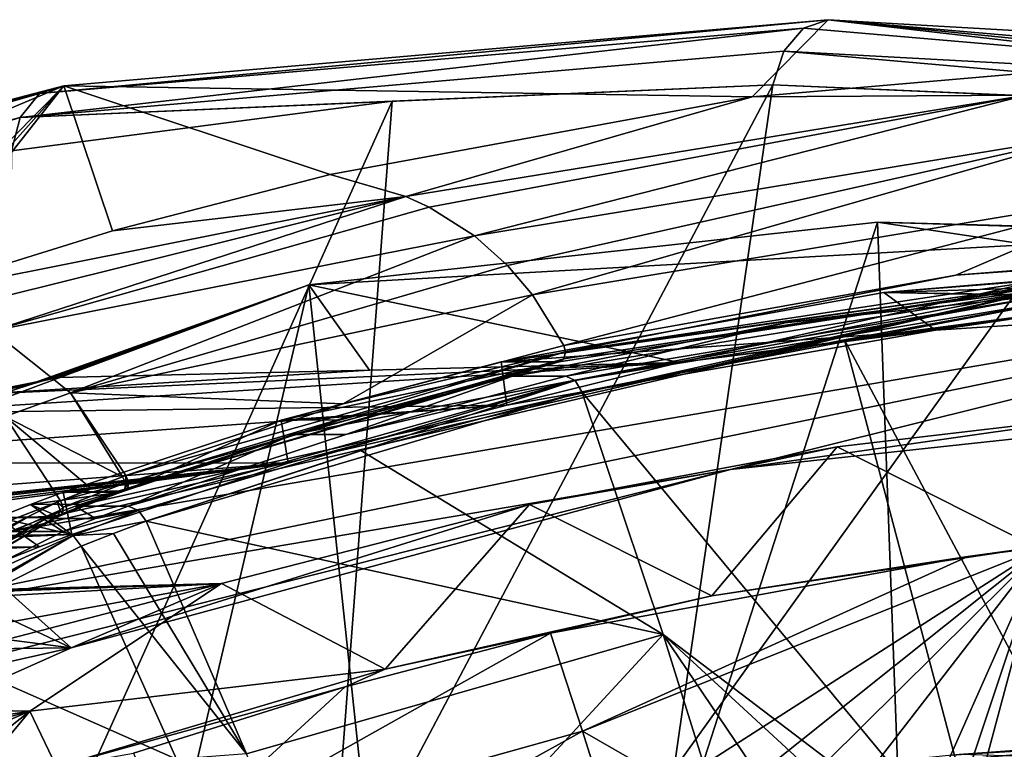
# Model space of a CAD drawing. Header units: metres. Extents: x -150 to 307, y -550 to 84.
# Tile 957 of 1056: x 192 to 206, y 50 to 60. Entities that reach past the tile are written whole.
import ezdxf

# ---------------------------------------------------------------- set-up
doc = ezdxf.new("R2010")
doc.units = ezdxf.units.M
doc.layers.add('solid_26006363', color=7, linetype='CONTINUOUS')

msp = doc.modelspace()

# ---------------------------------------------------------------- linework, layer by layer
at = {"layer": 'solid_26006363'}
for points in [[(192.669952, 58.950043, 903.327148), (203.483978, 59.877682, 912.98584), (203.837082, 59.996643, 912.589355)], [(193.016647, 59.061905, 902.948547), (192.669952, 58.950043, 903.327148), (203.837082, 59.996643, 912.589355)], [(193.016647, 59.061905, 902.948547), (203.837082, 59.996643, 912.589355), (202.761154, 58.902634, 896.838501)], [(203.837082, 59.996643, 912.589355), (208.761765, 59.423676, 902.184814), (202.761154, 58.902634, 896.838501)], [(214.31427, 58.947582, 922.606079), (203.837082, 59.996643, 912.589355), (203.483978, 59.877682, 912.98584)], [(203.837082, 59.996643, 912.589355), (214.783234, 59.366077, 907.549744), (208.761765, 59.423676, 902.184814)], [(214.664886, 59.060265, 922.226379), (214.783234, 59.366077, 907.549744), (203.837082, 59.996643, 912.589355)], [(214.31427, 58.947582, 922.606079), (214.664886, 59.060265, 922.226379), (203.837082, 59.996643, 912.589355)], [(192.397675, 58.610069, 903.66687), (203.20871, 59.549023, 913.294922), (203.483978, 59.877682, 912.98584)], [(192.669952, 58.950043, 903.327148), (192.397675, 58.610069, 903.66687), (203.483978, 59.877682, 912.98584)], [(214.31427, 58.947582, 922.606079), (203.483978, 59.877682, 912.98584), (203.20871, 59.549023, 913.294922)], [(192.397675, 58.610069, 903.66687), (203.054138, 59.075222, 913.468384), (203.20871, 59.549023, 913.294922)], [(213.99556, 58.604271, 922.904968), (203.20871, 59.549023, 913.294922), (203.054138, 59.075222, 913.468384)], [(213.99556, 58.604271, 922.904968), (214.31427, 58.947582, 922.606079), (203.20871, 59.549023, 913.294922)], [(206.639542, 58.927753, 898.172363), (202.761154, 58.902634, 896.838501), (208.761765, 59.423676, 902.184814)], [(193.016647, 59.061905, 902.948547), (182.389755, 56.283562, 893.479919), (182.059982, 56.169926, 893.884155)], [(193.016647, 59.061905, 902.948547), (182.059982, 56.169926, 893.884155), (192.669952, 58.950043, 903.327148)], [(193.016647, 59.061905, 902.948547), (186.065781, 56.124882, 889.351563), (182.389755, 56.283562, 893.479919)], [(193.016647, 59.061905, 902.948547), (189.735703, 55.739052, 885.233093), (186.065781, 56.124882, 889.351563)], [(193.016647, 59.061905, 902.948547), (190.193298, 55.899086, 885.640808), (189.735703, 55.739052, 885.233093)], [(193.016647, 59.061905, 902.948547), (190.65184, 56.055744, 886.049377), (190.193298, 55.899086, 885.640808)], [(193.016647, 59.061905, 902.948547), (193.701553, 57.004822, 888.766541), (190.65184, 56.055744, 886.049377)], [(192.397675, 58.610069, 903.66687), (197.662354, 58.84227, 908.665771), (203.054138, 59.075222, 913.468384)], [(193.016647, 59.061905, 902.948547), (202.761154, 58.902634, 896.838501), (196.784378, 57.802505, 891.513367)], [(193.016647, 59.061905, 902.948547), (196.784378, 57.802505, 891.513367), (193.701553, 57.004822, 888.766541)], [(196.779678, 47.213314, 911.235229), (203.054138, 59.075222, 913.468384), (197.662354, 58.84227, 908.665771)], [(196.779678, 47.213314, 911.235229), (201.651764, 49.373913, 915.042419), (203.054138, 59.075222, 913.468384)], [(201.651764, 49.373913, 915.042419), (208.437134, 58.836773, 918.261963), (203.054138, 59.075222, 913.468384)], [(208.437134, 58.836773, 918.261963), (213.99556, 58.604271, 922.904968), (203.054138, 59.075222, 913.468384)], [(192.669952, 58.950043, 903.327148), (182.059982, 56.169926, 893.884155), (181.838654, 55.848572, 894.248901)], [(192.669952, 58.950043, 903.327148), (181.838654, 55.848572, 894.248901), (192.397675, 58.610069, 903.66687)], [(192.169586, 46.631737, 907.135315), (197.662354, 58.84227, 908.665771), (192.274185, 58.140175, 903.865295)], [(192.169586, 46.631737, 907.135315), (196.779678, 47.213314, 911.235229), (197.662354, 58.84227, 908.665771)], [(192.397675, 58.610069, 903.66687), (192.274185, 58.140175, 903.865295), (197.662354, 58.84227, 908.665771)], [(197.854462, 57.494232, 890.34552), (196.784378, 57.802505, 891.513367), (202.761154, 58.902634, 896.838501)], [(206.639542, 58.927753, 898.172363), (197.854462, 57.494232, 890.34552), (202.761154, 58.902634, 896.838501)], [(198.185181, 57.340389, 889.987244), (197.854462, 57.494232, 890.34552), (206.639542, 58.927753, 898.172363)], [(198.82811, 56.933594, 889.295288), (198.185181, 57.340389, 889.987244), (206.639542, 58.927753, 898.172363)], [(207.580856, 58.377411, 897.151794), (198.82811, 56.933594, 889.295288), (206.639542, 58.927753, 898.172363)], [(201.651764, 49.373913, 915.042419), (206.086868, 47.236534, 919.437012), (208.437134, 58.836773, 918.261963)], [(206.086868, 47.236534, 919.437012), (213.803116, 58.13298, 923.036865), (208.437134, 58.836773, 918.261963)], [(192.397675, 58.610069, 903.66687), (181.838654, 55.848572, 894.248901), (181.768753, 55.383377, 894.500671)], [(186.98761, 56.987125, 899.153137), (192.397675, 58.610069, 903.66687), (181.768753, 55.383377, 894.500671)], [(186.98761, 56.987125, 899.153137), (192.274185, 58.140175, 903.865295), (192.397675, 58.610069, 903.66687)], [(199.294556, 56.517525, 888.798218), (198.82811, 56.933594, 889.295288), (207.580856, 58.377411, 897.151794)], [(199.64856, 56.100937, 888.424927), (199.294556, 56.517525, 888.798218), (207.580856, 58.377411, 897.151794)], [(208.374557, 57.551178, 896.30603), (199.64856, 56.100937, 888.424927), (207.580856, 58.377411, 897.151794)], [(206.086868, 47.236534, 919.437012), (210.785965, 46.683491, 923.515747), (213.803116, 58.13298, 923.036865)], [(193.701553, 57.004822, 888.766541), (196.784378, 57.802505, 891.513367), (197.854462, 57.494232, 890.34552)], [(190.65184, 56.055744, 886.049377), (193.701553, 57.004822, 888.766541), (197.854462, 57.494232, 890.34552)], [(191.356979, 55.877708, 885.260132), (190.65184, 56.055744, 886.049377), (197.854462, 57.494232, 890.34552)], [(192.005356, 55.588802, 884.536072), (191.356979, 55.877708, 885.260132), (197.854462, 57.494232, 890.34552)], [(192.005356, 55.588802, 884.536072), (197.854462, 57.494232, 890.34552), (198.185181, 57.340389, 889.987244)], [(200.094833, 55.383251, 887.961975), (199.64856, 56.100937, 888.424927), (208.374557, 57.551178, 896.30603)], [(205.643051, 56.377514, 892.892883), (200.094833, 55.383251, 887.961975), (208.374557, 57.551178, 896.30603)], [(211.344269, 56.832142, 897.972351), (205.643051, 56.377514, 892.892883), (208.374557, 57.551178, 896.30603)], [(192.005356, 55.588802, 884.536072), (198.185181, 57.340389, 889.987244), (198.82811, 56.933594, 889.295288)], [(204.535141, 57.130486, 912.7276), (196.485336, 56.242718, 905.555481), (209.821411, 56.985634, 899.5)], [(198.41069, 38.132439, 912.562683), (196.485336, 56.242718, 905.555481), (204.535141, 57.130486, 912.7276)], [(205.239792, 37.984932, 918.647217), (198.41069, 38.132439, 912.562683), (204.535141, 57.130486, 912.7276)], [(204.535141, 57.130486, 912.7276), (209.821411, 56.985634, 899.5), (218.025864, 56.721851, 906.809875)], [(212.915314, 55.872066, 920.194031), (204.535141, 57.130486, 912.7276), (218.025864, 56.721851, 906.809875)], [(205.239792, 37.984932, 918.647217), (204.535141, 57.130486, 912.7276), (212.915314, 55.872066, 920.194031)], [(193.109024, 54.713902, 883.308289), (192.005356, 55.588802, 884.536072), (198.82811, 56.933594, 889.295288)], [(193.109024, 54.713902, 883.308289), (198.82811, 56.933594, 889.295288), (199.294556, 56.517525, 888.798218)], [(196.485336, 56.242718, 905.555481), (201.730942, 55.140305, 892.291626), (209.821411, 56.985634, 899.5)], [(206.387863, 55.749027, 896.23407), (209.821411, 56.985634, 899.5), (201.730942, 55.140305, 892.291626)], [(208.881088, 56.610233, 895.739319), (205.643051, 56.377514, 892.892883), (211.344269, 56.832142, 897.972351)], [(208.881088, 56.610233, 895.739319), (200.117935, 55.290985, 887.945007), (205.643051, 56.377514, 892.892883)], [(208.844681, 56.510513, 895.772888), (200.117935, 55.290985, 887.945007), (208.881088, 56.610233, 895.739319)], [(193.109024, 54.713902, 883.308289), (199.294556, 56.517525, 888.798218), (199.64856, 56.100937, 888.424927)], [(200.092438, 55.195469, 887.981995), (208.844681, 56.510513, 895.772888), (208.302536, 56.440678, 895.412659)], [(200.117935, 55.290985, 887.945007), (208.844681, 56.510513, 895.772888), (200.092438, 55.195469, 887.981995)], [(204.621414, 56.134838, 893.793396), (210.326813, 56.583618, 898.87677), (216.248947, 56.494274, 904.153198)], [(208.302536, 56.440678, 895.412659), (210.326813, 56.583618, 898.87677), (204.621414, 56.134838, 893.793396)], [(204.621414, 56.134838, 893.793396), (216.248947, 56.494274, 904.153198), (222.050934, 55.868683, 909.322571)], [(189.66571, 51.457458, 880.200195), (213.651062, 56.418552, 901.570496), (192.255951, 52.74929, 882.507996)], [(202.452393, 53.623978, 891.592773), (213.651062, 56.418552, 901.570496), (189.66571, 51.457458, 880.200195)], [(192.255951, 52.74929, 882.507996), (213.651062, 56.418552, 901.570496), (206.927429, 56.174351, 895.579895)], [(208.302536, 56.440678, 895.412659), (204.621414, 56.134838, 893.793396), (199.208237, 55.150391, 888.970459)], [(208.302536, 56.440678, 895.412659), (199.208237, 55.150391, 888.970459), (200.026932, 55.151398, 888.051331)], [(200.092438, 55.195469, 887.981995), (208.302536, 56.440678, 895.412659), (200.026932, 55.151398, 888.051331)], [(200.117935, 55.290985, 887.945007), (200.094833, 55.383251, 887.961975), (205.643051, 56.377514, 892.892883)], [(211.943283, 54.649788, 900.048889), (213.651062, 56.418552, 901.570496), (202.452393, 53.623978, 891.592773)], [(196.485336, 56.242718, 905.555481), (188.749039, 53.36142, 898.662659), (192.043167, 54.661694, 900.66449)], [(191.749893, 36.108906, 906.628174), (188.749039, 53.36142, 898.662659), (196.485336, 56.242718, 905.555481)], [(198.41069, 38.132439, 912.562683), (191.749893, 36.108906, 906.628174), (196.485336, 56.242718, 905.555481)], [(196.485336, 56.242718, 905.555481), (192.043167, 54.661694, 900.66449), (192.312531, 54.754864, 900.827332)], [(196.485336, 56.242718, 905.555481), (192.312531, 54.754864, 900.827332), (192.528442, 54.82476, 900.940308)], [(196.485336, 56.242718, 905.555481), (192.528442, 54.82476, 900.940308), (192.70163, 54.876289, 901.011597)], [(196.485336, 56.242718, 905.555481), (192.70163, 54.876289, 901.011597), (192.840958, 54.912308, 901.042786)], [(196.485336, 56.242718, 905.555481), (192.840958, 54.912308, 901.042786), (192.9422, 54.92894, 901.016296)], [(196.485336, 56.242718, 905.555481), (192.9422, 54.92894, 901.016296), (197.340057, 55.035049, 896.644775)], [(197.340057, 55.035049, 896.644775), (201.730942, 55.140305, 892.291626), (196.485336, 56.242718, 905.555481)], [(192.715347, 52.932644, 882.917297), (192.255951, 52.74929, 882.507996), (206.927429, 56.174351, 895.579895)], [(192.715347, 52.932644, 882.917297), (206.927429, 56.174351, 895.579895), (193.176941, 53.105843, 883.328552)], [(193.109024, 54.713902, 883.308289), (199.64856, 56.100937, 888.424927), (196.969421, 54.555531, 885.179199)], [(196.256149, 54.120464, 886.072083), (193.176941, 53.105843, 883.328552), (206.927429, 56.174351, 895.579895)], [(196.256149, 54.120464, 886.072083), (206.927429, 56.174351, 895.579895), (199.366516, 54.947289, 888.843323)], [(196.969421, 54.555531, 885.179199), (199.64856, 56.100937, 888.424927), (200.094833, 55.383251, 887.961975)], [(199.208237, 55.150391, 888.970459), (204.621414, 56.134838, 893.793396), (205.353394, 55.600716, 894.445618)], [(203.227692, 55.702522, 892.283508), (199.366516, 54.947289, 888.843323), (206.927429, 56.174351, 895.579895)], [(203.227692, 55.702522, 892.283508), (207.047882, 56.10754, 894.172119), (200.121384, 54.947773, 888.006592)], [(200.2547, 54.884628, 887.881226), (200.121384, 54.947773, 888.006592), (207.047882, 56.10754, 894.172119)], [(207.36496, 56.065018, 894.212219), (200.2547, 54.884628, 887.881226), (207.047882, 56.10754, 894.172119)], [(207.36496, 56.065018, 894.212219), (200.350494, 54.727318, 887.822876), (200.2547, 54.884628, 887.881226)], [(207.36496, 56.065018, 894.212219), (204.065338, 55.461704, 891.131287), (200.350494, 54.727318, 887.822876)], [(203.227692, 55.702522, 892.283508), (206.927429, 56.174351, 895.579895), (207.047882, 56.10754, 894.172119)], [(207.36496, 56.065018, 894.212219), (207.468201, 55.90892, 894.161926), (204.065338, 55.461704, 891.131287)], [(204.621414, 56.134838, 893.793396), (211.504074, 55.997772, 899.925659), (205.353394, 55.600716, 894.445618)], [(204.621414, 56.134838, 893.793396), (212.40004, 56.002773, 900.723938), (211.504074, 55.997772, 899.925659)], [(204.621414, 56.134838, 893.793396), (212.959976, 55.999172, 901.222839), (212.40004, 56.002773, 900.723938)], [(204.621414, 56.134838, 893.793396), (222.050934, 55.868683, 909.322571), (212.959976, 55.999172, 901.222839)], [(210.369186, 43.635254, 892.676941), (204.065338, 55.461704, 891.131287), (207.468201, 55.90892, 894.161926)], [(206.387863, 55.749027, 896.23407), (205.353394, 55.600716, 894.445618), (211.504074, 55.997772, 899.925659)], [(211.848404, 35.674782, 924.535278), (205.239792, 37.984932, 918.647217), (212.915314, 55.872066, 920.194031)], [(203.227692, 55.702522, 892.283508), (200.121384, 54.947773, 888.006592), (199.366516, 54.947289, 888.843323)], [(206.387863, 55.749027, 896.23407), (201.730942, 55.140305, 892.291626), (205.353394, 55.600716, 894.445618)], [(192.182861, 54.376923, 882.491455), (192.005356, 55.588802, 884.536072), (193.109024, 54.713902, 883.308289)], [(199.208237, 55.150391, 888.970459), (205.353394, 55.600716, 894.445618), (199.28801, 54.538765, 889.041565)], [(201.730942, 55.140305, 892.291626), (199.28801, 54.538765, 889.041565), (205.353394, 55.600716, 894.445618)], [(196.969421, 54.555531, 885.179199), (200.094833, 55.383251, 887.961975), (200.117935, 55.290985, 887.945007)], [(206.09552, 47.792999, 890.293213), (200.350494, 54.727318, 887.822876), (204.065338, 55.461704, 891.131287)], [(210.369186, 43.635254, 892.676941), (206.09552, 47.792999, 890.293213), (204.065338, 55.461704, 891.131287)], [(196.969421, 54.555531, 885.179199), (200.117935, 55.290985, 887.945007), (193.894791, 53.541183, 882.44043)], [(193.932053, 53.447758, 882.436829), (193.894791, 53.541183, 882.44043), (200.117935, 55.290985, 887.945007)], [(193.932053, 53.447758, 882.436829), (200.117935, 55.290985, 887.945007), (200.092438, 55.195469, 887.981995)], [(190.551086, 54.425762, 898.877319), (199.28801, 54.538765, 889.041565), (201.730942, 55.140305, 892.291626)], [(191.73819, 54.689648, 899.939392), (190.551086, 54.425762, 898.877319), (201.730942, 55.140305, 892.291626)], [(191.73819, 54.689648, 899.939392), (201.730942, 55.140305, 892.291626), (197.340057, 55.035049, 896.644775)], [(193.920074, 53.360683, 882.485779), (200.092438, 55.195469, 887.981995), (200.026932, 55.151398, 888.051331)], [(193.920074, 53.360683, 882.485779), (193.932053, 53.447758, 882.436829), (200.092438, 55.195469, 887.981995)], [(193.920074, 53.360683, 882.485779), (200.026932, 55.151398, 888.051331), (196.930069, 54.330509, 885.292114)], [(200.026932, 55.151398, 888.051331), (199.208237, 55.150391, 888.970459), (196.090805, 54.324486, 886.192932)], [(196.930069, 54.330509, 885.292114), (200.026932, 55.151398, 888.051331), (196.090805, 54.324486, 886.192932)], [(196.090805, 54.324486, 886.192932), (199.208237, 55.150391, 888.970459), (199.28801, 54.538765, 889.041565)], [(191.73819, 54.689648, 899.939392), (197.340057, 55.035049, 896.644775), (192.9422, 54.92894, 901.016296)], [(191.73819, 54.689648, 899.939392), (192.9422, 54.92894, 901.016296), (192.840958, 54.912308, 901.042786)], [(196.256149, 54.120464, 886.072083), (199.366516, 54.947289, 888.843323), (197.008377, 54.121048, 885.232971)], [(197.008377, 54.121048, 885.232971), (199.366516, 54.947289, 888.843323), (200.121384, 54.947773, 888.006592)], [(200.2547, 54.884628, 887.881226), (197.008377, 54.121048, 885.232971), (200.121384, 54.947773, 888.006592)], [(190.551086, 54.425762, 898.877319), (192.840958, 54.912308, 901.042786), (192.70163, 54.876289, 901.011597)], [(191.73819, 54.689648, 899.939392), (192.840958, 54.912308, 901.042786), (190.551086, 54.425762, 898.877319)], [(190.551086, 54.425762, 898.877319), (192.70163, 54.876289, 901.011597), (192.528442, 54.82476, 900.940308)], [(190.551086, 54.425762, 898.877319), (192.528442, 54.82476, 900.940308), (192.312531, 54.754864, 900.827332)], [(200.2547, 54.884628, 887.881226), (193.92659, 53.105785, 882.487183), (197.008377, 54.121048, 885.232971)], [(200.2547, 54.884628, 887.881226), (194.069885, 53.046391, 882.373535), (193.92659, 53.105785, 882.487183)], [(200.2547, 54.884628, 887.881226), (194.182663, 52.895802, 882.331299), (194.069885, 53.046391, 882.373535)], [(200.2547, 54.884628, 887.881226), (200.350494, 54.727318, 887.822876), (194.182663, 52.895802, 882.331299)], [(192.182861, 54.376923, 882.491455), (193.109024, 54.713902, 883.308289), (193.84404, 53.523243, 882.395691)], [(193.109024, 54.713902, 883.308289), (196.969421, 54.555531, 885.179199), (193.894791, 53.541183, 882.44043)], [(193.84404, 53.523243, 882.395691), (193.109024, 54.713902, 883.308289), (193.894791, 53.541183, 882.44043)], [(197.220886, 53.896748, 885.036438), (194.182663, 52.895802, 882.331299), (200.350494, 54.727318, 887.822876)], [(201.500198, 51.290894, 887.610718), (197.220886, 53.896748, 885.036438), (200.350494, 54.727318, 887.822876)], [(206.09552, 47.792999, 890.293213), (201.500198, 51.290894, 887.610718), (200.350494, 54.727318, 887.822876)], [(211.943283, 54.649788, 900.048889), (202.452393, 53.623978, 891.592773), (208.29985, 54.459114, 897.458313)], [(187.861526, 53.72226, 896.475891), (196.191925, 53.716846, 886.28302), (199.28801, 54.538765, 889.041565)], [(187.861526, 53.72226, 896.475891), (199.28801, 54.538765, 889.041565), (190.551086, 54.425762, 898.877319)], [(196.090805, 54.324486, 886.192932), (199.28801, 54.538765, 889.041565), (196.191925, 53.716846, 886.28302)], [(187.460907, 51.040348, 877.563599), (192.182861, 54.376923, 882.491455), (192.968933, 53.184444, 881.616455)], [(192.182861, 54.376923, 882.491455), (193.402405, 53.357357, 882.002563), (192.968933, 53.184444, 881.616455)], [(192.182861, 54.376923, 882.491455), (193.84404, 53.523243, 882.395691), (193.402405, 53.357357, 882.002563)], [(202.452393, 53.623978, 891.592773), (203.961823, 53.946987, 893.737854), (208.29985, 54.459114, 897.458313)], [(208.29985, 54.459114, 897.458313), (203.961823, 53.946987, 893.737854), (206.776672, 52.525917, 895.626892)], [(193.005585, 53.304348, 883.444092), (196.090805, 54.324486, 886.192932), (196.191925, 53.716846, 886.28302)], [(193.880371, 53.324615, 882.574951), (196.090805, 54.324486, 886.192932), (193.005585, 53.304348, 883.444092)], [(193.880371, 53.324615, 882.574951), (196.930069, 54.330509, 885.292114), (196.090805, 54.324486, 886.192932)], [(193.920074, 53.360683, 882.485779), (196.930069, 54.330509, 885.292114), (193.880371, 53.324615, 882.574951)], [(196.256149, 54.120464, 886.072083), (193.92659, 53.105785, 882.487183), (193.176941, 53.105843, 883.328552)], [(196.256149, 54.120464, 886.072083), (197.008377, 54.121048, 885.232971), (193.92659, 53.105785, 882.487183)], [(203.961823, 53.946987, 893.737854), (199.606659, 53.130421, 890.087524), (202.188843, 51.837917, 891.742432)], [(202.452393, 53.623978, 891.592773), (199.606659, 53.130421, 890.087524), (203.961823, 53.946987, 893.737854)], [(203.961823, 53.946987, 893.737854), (202.188843, 51.837917, 891.742432), (206.776672, 52.525917, 895.626892)], [(201.500198, 51.290894, 887.610718), (194.182663, 52.895802, 882.331299), (197.220886, 53.896748, 885.036438)], [(187.861526, 53.72226, 896.475891), (185.192078, 52.874588, 894.098755), (196.191925, 53.716846, 886.28302)], [(188.597519, 52.915615, 890.245972), (196.191925, 53.716846, 886.28302), (185.192078, 52.874588, 894.098755)], [(188.011169, 52.639198, 889.321777), (193.127518, 52.704132, 883.552734), (196.191925, 53.716846, 886.28302)], [(188.292801, 52.740868, 889.572693), (188.011169, 52.639198, 889.321777), (196.191925, 53.716846, 886.28302)], [(188.574783, 52.84074, 889.823914), (188.292801, 52.740868, 889.572693), (196.191925, 53.716846, 886.28302)], [(188.673187, 52.895042, 890.03064), (188.574783, 52.84074, 889.823914), (196.191925, 53.716846, 886.28302)], [(188.597519, 52.915615, 890.245972), (188.673187, 52.895042, 890.03064), (196.191925, 53.716846, 886.28302)], [(193.005585, 53.304348, 883.444092), (196.191925, 53.716846, 886.28302), (193.127518, 52.704132, 883.552734)], [(202.452393, 53.623978, 891.592773), (189.66571, 51.457458, 880.200195), (187.203491, 49.775478, 878.006409)], [(202.452393, 53.623978, 891.592773), (187.203491, 49.775478, 878.006409), (193.118988, 51.102604, 883.276917)], [(202.452393, 53.623978, 891.592773), (193.118988, 51.102604, 883.276917), (199.606659, 53.130421, 890.087524)], [(193.888, 53.435307, 882.397217), (193.84404, 53.523243, 882.395691), (193.894791, 53.541183, 882.44043)], [(193.888, 53.435307, 882.397217), (193.894791, 53.541183, 882.44043), (193.932053, 53.447758, 882.436829)], [(193.84404, 53.523243, 882.395691), (192.968933, 53.184444, 881.616455), (193.402405, 53.357357, 882.002563)], [(193.888, 53.435307, 882.397217), (192.968933, 53.184444, 881.616455), (193.84404, 53.523243, 882.395691)], [(193.888, 53.435307, 882.397217), (193.007553, 53.090588, 881.613586), (192.968933, 53.184444, 881.616455)], [(193.888, 53.435307, 882.397217), (193.878403, 53.346916, 882.446106), (193.007553, 53.090588, 881.613586)], [(193.878403, 53.346916, 882.446106), (193.932053, 53.447758, 882.436829), (193.920074, 53.360683, 882.485779)], [(193.888, 53.435307, 882.397217), (193.932053, 53.447758, 882.436829), (193.878403, 53.346916, 882.446106)], [(193.823761, 53.304413, 882.525757), (193.005585, 53.304348, 883.444092), (192.541565, 53.12989, 883.030701)], [(193.375671, 53.136059, 882.126526), (193.823761, 53.304413, 882.525757), (192.541565, 53.12989, 883.030701)], [(192.541565, 53.12989, 883.030701), (193.005585, 53.304348, 883.444092), (193.127518, 52.704132, 883.552734)], [(193.878403, 53.346916, 882.446106), (193.823761, 53.304413, 882.525757), (192.995071, 53.003006, 881.66333)], [(193.878403, 53.346916, 882.446106), (192.995071, 53.003006, 881.66333), (193.007553, 53.090588, 881.613586)], [(192.995071, 53.003006, 881.66333), (193.823761, 53.304413, 882.525757), (193.375671, 53.136059, 882.126526)], [(193.823761, 53.304413, 882.525757), (193.880371, 53.324615, 882.574951), (193.005585, 53.304348, 883.444092)], [(193.878403, 53.346916, 882.446106), (193.880371, 53.324615, 882.574951), (193.823761, 53.304413, 882.525757)], [(193.878403, 53.346916, 882.446106), (193.920074, 53.360683, 882.485779), (193.880371, 53.324615, 882.574951)], [(187.460907, 51.040348, 877.563599), (192.968933, 53.184444, 881.616455), (192.92067, 53.164646, 881.573547)], [(187.460907, 51.040348, 877.563599), (192.92067, 53.164646, 881.573547), (190.338562, 51.876202, 879.273132)], [(192.963104, 53.04805, 881.580017), (190.338562, 51.876202, 879.273132), (192.92067, 53.164646, 881.573547)], [(192.079834, 52.944908, 882.619263), (192.541565, 53.12989, 883.030701), (193.127518, 52.704132, 883.552734)], [(192.938766, 52.961678, 881.737244), (192.541565, 53.12989, 883.030701), (192.079834, 52.944908, 882.619263)], [(192.938766, 52.961678, 881.737244), (193.375671, 53.136059, 882.126526), (192.541565, 53.12989, 883.030701)], [(193.007553, 53.090588, 881.613586), (192.92067, 53.164646, 881.573547), (192.968933, 53.184444, 881.616455)], [(193.007553, 53.090588, 881.613586), (192.963104, 53.04805, 881.580017), (192.92067, 53.164646, 881.573547)], [(192.995071, 53.003006, 881.66333), (193.375671, 53.136059, 882.126526), (192.938766, 52.961678, 881.737244)], [(193.118988, 51.102604, 883.276917), (195.24826, 52.011486, 886.515808), (199.606659, 53.130421, 890.087524)], [(199.606659, 53.130421, 890.087524), (195.24826, 52.011486, 886.515808), (197.563263, 50.800514, 887.923401)], [(199.606659, 53.130421, 890.087524), (197.563263, 50.800514, 887.923401), (202.188843, 51.837917, 891.742432)], [(192.963104, 53.04805, 881.580017), (187.885086, 50.204067, 877.08728), (190.338562, 51.876202, 879.273132)], [(192.963104, 53.04805, 881.580017), (187.924942, 50.152466, 877.087708), (187.885086, 50.204067, 877.08728)], [(192.963104, 53.04805, 881.580017), (187.946411, 50.098782, 877.110718), (187.924942, 50.152466, 877.087708)], [(192.963104, 53.04805, 881.580017), (192.928391, 52.95961, 881.660034), (187.946411, 50.098782, 877.110718)], [(192.715347, 52.932644, 882.917297), (193.176941, 53.105843, 883.328552), (193.463791, 52.932621, 882.077271)], [(192.995071, 53.003006, 881.66333), (192.928391, 52.95961, 881.660034), (192.963104, 53.04805, 881.580017)], [(192.995071, 53.003006, 881.66333), (192.938766, 52.961678, 881.737244), (192.928391, 52.95961, 881.660034)], [(193.007553, 53.090588, 881.613586), (192.995071, 53.003006, 881.66333), (192.963104, 53.04805, 881.580017)], [(194.069885, 53.046391, 882.373535), (193.00441, 52.749207, 881.667969), (193.463791, 52.932621, 882.077271)], [(194.069885, 53.046391, 882.373535), (193.147598, 52.690125, 881.552673), (193.00441, 52.749207, 881.667969)], [(194.069885, 53.046391, 882.373535), (194.182663, 52.895802, 882.331299), (193.147598, 52.690125, 881.552673)], [(193.463791, 52.932621, 882.077271), (193.176941, 53.105843, 883.328552), (193.92659, 53.105785, 882.487183)], [(194.069885, 53.046391, 882.373535), (193.463791, 52.932621, 882.077271), (193.92659, 53.105785, 882.487183)], [(187.897934, 50.005489, 877.246826), (192.900635, 52.945179, 881.69928), (190.335129, 51.666393, 879.418213)], [(192.900635, 52.945179, 881.69928), (187.897934, 50.005489, 877.246826), (187.926315, 50.018925, 877.203186)], [(192.928391, 52.95961, 881.660034), (187.926315, 50.018925, 877.203186), (187.946411, 50.098782, 877.110718)], [(192.928391, 52.95961, 881.660034), (192.900635, 52.945179, 881.69928), (187.926315, 50.018925, 877.203186)], [(190.335129, 51.666393, 879.418213), (192.900635, 52.945179, 881.69928), (192.490219, 52.945049, 882.159302)], [(190.335129, 51.666393, 879.418213), (192.490219, 52.945049, 882.159302), (192.079834, 52.944908, 882.619263)], [(192.938766, 52.961678, 881.737244), (192.079834, 52.944908, 882.619263), (192.490219, 52.945049, 882.159302)], [(192.079834, 52.944908, 882.619263), (192.671112, 52.53228, 883.146118), (192.216904, 52.350311, 882.741394)], [(192.079834, 52.944908, 882.619263), (193.127518, 52.704132, 883.552734), (192.671112, 52.53228, 883.146118)], [(192.715347, 52.932644, 882.917297), (193.00441, 52.749207, 881.667969), (192.255951, 52.74929, 882.507996)], [(192.938766, 52.961678, 881.737244), (192.490219, 52.945049, 882.159302), (192.900635, 52.945179, 881.69928)], [(192.715347, 52.932644, 882.917297), (193.463791, 52.932621, 882.077271), (193.00441, 52.749207, 881.667969)], [(192.928391, 52.95961, 881.660034), (192.938766, 52.961678, 881.737244), (192.900635, 52.945179, 881.69928)], [(194.182663, 52.895802, 882.331299), (193.717789, 52.721573, 881.917358), (193.147598, 52.690125, 881.552673)], [(195.599228, 49.60054, 882.397705), (193.717789, 52.721573, 881.917358), (194.182663, 52.895802, 882.331299)], [(201.500198, 51.290894, 887.610718), (195.599228, 49.60054, 882.397705), (194.182663, 52.895802, 882.331299)], [(187.555588, 52.467659, 888.915833), (192.671112, 52.53228, 883.146118), (193.127518, 52.704132, 883.552734)], [(187.555588, 52.467659, 888.915833), (193.127518, 52.704132, 883.552734), (188.011169, 52.639198, 889.321777)], [(193.147598, 52.690125, 881.552673), (187.950958, 49.775467, 877.16748), (190.413208, 51.45742, 879.361206)], [(193.147598, 52.690125, 881.552673), (188.095749, 49.71933, 877.054199), (187.950958, 49.775467, 877.16748)], [(193.147598, 52.690125, 881.552673), (190.681854, 51.254906, 879.214172), (188.095749, 49.71933, 877.054199)], [(190.413208, 51.45742, 879.361206), (192.255951, 52.74929, 882.507996), (193.00441, 52.749207, 881.667969)], [(193.147598, 52.690125, 881.552673), (190.413208, 51.45742, 879.361206), (193.00441, 52.749207, 881.667969)], [(193.147598, 52.690125, 881.552673), (193.262192, 52.539745, 881.511719), (190.681854, 51.254906, 879.214172)], [(193.717789, 52.721573, 881.917358), (193.262192, 52.539745, 881.511719), (193.147598, 52.690125, 881.552673)], [(195.599228, 49.60054, 882.397705), (193.262192, 52.539745, 881.511719), (193.717789, 52.721573, 881.917358)], [(187.102188, 52.286015, 888.511902), (192.216904, 52.350311, 882.741394), (192.671112, 52.53228, 883.146118)], [(187.102188, 52.286015, 888.511902), (192.671112, 52.53228, 883.146118), (187.555588, 52.467659, 888.915833)], [(190.681854, 51.254906, 879.214172), (193.262192, 52.539745, 881.511719), (194.607849, 49.525681, 881.611633)], [(195.599228, 49.60054, 882.397705), (194.607849, 49.525681, 881.611633), (193.262192, 52.539745, 881.511719)], [(201.655746, 49.17519, 890.1203), (206.878418, 52.527981, 895.587524), (200.356201, 49.921616, 889.296326)], [(205.813644, 52.396111, 894.638916), (200.356201, 49.921616, 889.296326), (206.878418, 52.527981, 895.587524)], [(201.655746, 49.17519, 890.1203), (202.731125, 49.212162, 891.01593), (206.878418, 52.527981, 895.587524)], [(205.813644, 52.396111, 894.638916), (206.776672, 52.525917, 895.626892), (202.188843, 51.837917, 891.742432)], [(202.731125, 49.212162, 891.01593), (203.306381, 48.984921, 891.419739), (206.878418, 52.527981, 895.587524)], [(203.306381, 48.984921, 891.419739), (203.847519, 48.60643, 891.749695), (206.878418, 52.527981, 895.587524)], [(203.847519, 48.60643, 891.749695), (204.677597, 47.562469, 892.11676), (206.878418, 52.527981, 895.587524)], [(204.677597, 47.562469, 892.11676), (204.98912, 46.857353, 892.161499), (206.878418, 52.527981, 895.587524)], [(204.98912, 46.857353, 892.161499), (205.168152, 46.129288, 892.09198), (206.878418, 52.527981, 895.587524)], [(205.168152, 46.129288, 892.09198), (208.285858, 46.190983, 894.745117), (206.878418, 52.527981, 895.587524)], [(205.813644, 52.396111, 894.638916), (206.878418, 52.527981, 895.587524), (206.776672, 52.525917, 895.626892)], [(205.813644, 52.396111, 894.638916), (202.188843, 51.837917, 891.742432), (199.906372, 51.308228, 889.378174)], [(205.813644, 52.396111, 894.638916), (199.906372, 51.308228, 889.378174), (200.356201, 49.921616, 889.296326)], [(188.597458, 50.278137, 888.732483), (192.535889, 50.201424, 884.099182), (195.24826, 52.011486, 886.515808)], [(190.040848, 51.062744, 889.377441), (188.597458, 50.278137, 888.732483), (195.24826, 52.011486, 886.515808)], [(189.167175, 51.827587, 892.739319), (195.24826, 52.011486, 886.515808), (192.191849, 51.933369, 889.689087)], [(189.167175, 51.827587, 892.739319), (189.198517, 51.800484, 892.616333), (195.24826, 52.011486, 886.515808)], [(189.198517, 51.800484, 892.616333), (191.478195, 51.80048, 890.057678), (195.24826, 52.011486, 886.515808)], [(191.478195, 51.80048, 890.057678), (190.040848, 51.062744, 889.377441), (195.24826, 52.011486, 886.515808)], [(193.118988, 51.102604, 883.276917), (192.191849, 51.933369, 889.689087), (195.24826, 52.011486, 886.515808)], [(195.24826, 52.011486, 886.515808), (192.535889, 50.201424, 884.099182), (197.563263, 50.800514, 887.923401)], [(193.118988, 51.102604, 883.276917), (190.294067, 51.466103, 888.904785), (191.507874, 51.854725, 889.986267)], [(193.118988, 51.102604, 883.276917), (191.507874, 51.854725, 889.986267), (192.191849, 51.933369, 889.689087)], [(199.906372, 51.308228, 889.378174), (202.188843, 51.837917, 891.742432), (197.563263, 50.800514, 887.923401)], [(193.118988, 51.102604, 883.276917), (189.08371, 51.0513, 887.826416), (190.294067, 51.466103, 888.904785)], [(199.906372, 51.308228, 889.378174), (196.996552, 50.548756, 886.802795), (194.545578, 48.297157, 884.180176)], [(200.356201, 49.921616, 889.296326), (199.906372, 51.308228, 889.378174), (194.545578, 48.297157, 884.180176)], [(199.906372, 51.308228, 889.378174), (197.563263, 50.800514, 887.923401), (196.996552, 50.548756, 886.802795)], [(190.681854, 51.254906, 879.214172), (194.607849, 49.525681, 881.611633), (188.228668, 49.579395, 877.028442)], [(201.500198, 51.290894, 887.610718), (196.919189, 46.319489, 882.459656), (195.599228, 49.60054, 882.397705)], [(201.500198, 51.290894, 887.610718), (202.572708, 47.863247, 887.41272), (196.919189, 46.319489, 882.459656)], [(203.291977, 48.636955, 888.235291), (202.572708, 47.863247, 887.41272), (201.500198, 51.290894, 887.610718)], [(204.316711, 48.694233, 889.094971), (203.291977, 48.636955, 888.235291), (201.500198, 51.290894, 887.610718)], [(206.09552, 47.792999, 890.293213), (204.316711, 48.694233, 889.094971), (201.500198, 51.290894, 887.610718)], [(190.172287, 49.7901, 880.651489), (193.118988, 51.102604, 883.276917), (187.203491, 49.775478, 878.006409)], [(190.172287, 49.7901, 880.651489), (189.08371, 51.0513, 887.826416), (193.118988, 51.102604, 883.276917)], [(192.535889, 50.201424, 884.099182), (192.910019, 49.413334, 884.176514), (197.563263, 50.800514, 887.923401)], [(196.996552, 50.548756, 886.802795), (197.563263, 50.800514, 887.923401), (192.910019, 49.413334, 884.176514)], [(196.996552, 50.548756, 886.802795), (192.910019, 49.413334, 884.176514), (193.999557, 49.607464, 884.153076)], [(196.996552, 50.548756, 886.802795), (193.999557, 49.607464, 884.153076), (194.545578, 48.297157, 884.180176)], [(192.535889, 50.201424, 884.099182), (186.243942, 48.44442, 886.635559), (188.088135, 48.29314, 884.203979)], [(187.409775, 49.386429, 887.674255), (186.243942, 48.44442, 886.635559), (192.535889, 50.201424, 884.099182)], [(187.409775, 49.386429, 887.674255), (192.535889, 50.201424, 884.099182), (188.597458, 50.278137, 888.732483)], [(192.535889, 50.201424, 884.099182), (188.088135, 48.29314, 884.203979), (189.925934, 48.137707, 881.773743)], [(192.535889, 50.201424, 884.099182), (189.925934, 48.137707, 881.773743), (191.398209, 48.836979, 882.966064)], [(192.535889, 50.201424, 884.099182), (191.398209, 48.836979, 882.966064), (192.910019, 49.413334, 884.176514)], [(200.356201, 49.921616, 889.296326), (194.545578, 48.297157, 884.180176), (195.07608, 46.989059, 884.206482)], [(200.792847, 48.536575, 889.217285), (200.356201, 49.921616, 889.296326), (195.07608, 46.989059, 884.206482)], [(201.655746, 49.17519, 890.1203), (200.356201, 49.921616, 889.296326), (200.792847, 48.536575, 889.217285)], [(220.800781, 49.112141, 913.486938), (210.898361, 49.969711, 904.664185), (200.995956, 49.112141, 895.841492)], [(205.588669, 49.579876, 897.162354), (200.995956, 49.112141, 895.841492), (210.898361, 49.969711, 904.664185)], [(205.687805, 49.591389, 897.250854), (205.588669, 49.579876, 897.162354), (210.898361, 49.969711, 904.664185)], [(212.243668, 49.969997, 903.119507), (205.687805, 49.591389, 897.250854), (210.898361, 49.969711, 904.664185)], [(208.165436, 49.521458, 899.365723), (205.687805, 49.591389, 897.250854), (212.243668, 49.969997, 903.119507)]]:
    msp.add_3dface(points, dxfattribs=at)

doc.saveas('drawing.dxf')
